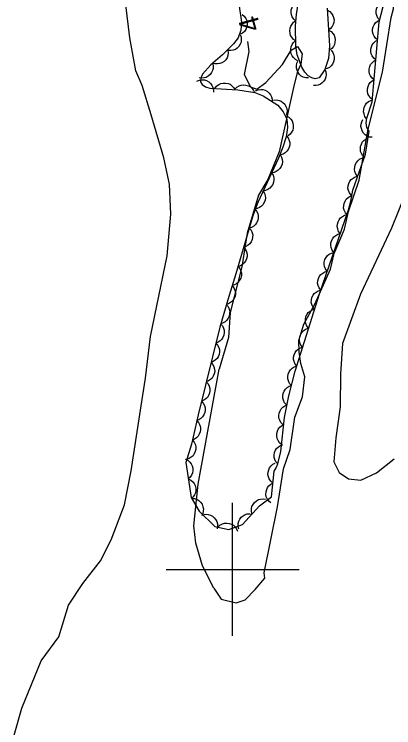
# Model space of a CAD drawing. Extents: x 282461 to 284471, y 5554090 to 5557646.
# Drawn here: x 283567.2 to 283624.2, y 5555176.2 to 5555283.4 of the extents above; entities that cross this region are included whole.
import ezdxf

# ---------------------------------------------------------------- set-up
doc = ezdxf.new("R2010")
doc.units = 0
for name, color, linetype in [('Niveau 1', 7, 'Continuous'), ('Niveau 2', 7, 'Continuous'), ('Niveau 44', 7, 'Continuous'), ('Niveau 61', 7, 'Continuous')]:
    doc.layers.add(name, color=color, linetype=linetype)

msp = doc.modelspace()

# ---------------------------------------------------------------- linework, layer by layer
at = {"layer": 'Niveau 1'}
for points in [[(283567.17, 5555175.06), (283568.29, 5555179.13), (283571.23, 5555186.24), (283573.86, 5555189.86), (283575.32, 5555194.63), (283577.49, 5555197.9), (283580.13, 5555201.3), (283581.72, 5555204.44), (283583.75, 5555209.69), (283584.74, 5555214.8), (283586.26, 5555224.56), (283586.9, 5555228.75), (283587.65, 5555235.02), (283590.18, 5555247.12), (283590.69, 5555253.39), (283590.52, 5555257.91), (283589.66, 5555261.85), (283587.73, 5555268.33), (283586.4, 5555272.72), (283585.44, 5555274.92), (283584.57, 5555279.9), (283583.93, 5555284.88)], [(283627.04, 5555259.11), (283623.87, 5555251.3), (283619.21, 5555241.39), (283616.51, 5555233.93), (283616.21, 5555229.4), (283616.15, 5555224.41), (283615.51, 5555219.76), (283615.2, 5555216.16), (283616.03, 5555214.55), (283617.44, 5555213.63), (283619.3, 5555213.42), (283621.62, 5555214.49), (283624.27, 5555216.6)]]:
    msp.add_lwpolyline(points, dxfattribs=at)
at = {"layer": 'Niveau 2'}
for points in [[(283606.77, 5555209.42), (283607.65, 5555215.09), (283608.64, 5555218), (283609.37, 5555222.86), (283610.53, 5555225.94), (283610.87, 5555228.95), (283610.26, 5555230.92), (283610.02, 5555232.7), (283609.94, 5555234.4), (283610.7, 5555236.88), (283612.34, 5555239.86), (283614.73, 5555245.14), (283615.26, 5555247.49), (283616.84, 5555251.14), (283617.43, 5555253.8), (283619.02, 5555258.49), (283620.37, 5555266.18), (283622.56, 5555274.74), (283623.83, 5555282.93), (283624.21, 5555284.24), (283624.23, 5555285.61), (283622.68, 5555293.22), (283622.96, 5555295.2), (283624.78, 5555297.84)], [(283602.26, 5555279.36), (283602.46, 5555277.86), (283601.76, 5555274.37), (283602.67, 5555272.52), (283603.65, 5555272.2), (283605, 5555273.18), (283607.48, 5555275.87), (283608.82, 5555278.05), (283609.77, 5555278.6), (283610.45, 5555277.47), (283610.24, 5555275.95), (283609.74, 5555274.84), (283609.24, 5555272.86), (283606.99, 5555262.77), (283605.31, 5555258.59), (283603.9, 5555256.27), (283602.17, 5555250.52), (283601.4, 5555245.49), (283599.65, 5555238.6), (283599.4, 5555234.85), (283597.99, 5555230.1)], [(283597.18, 5555197.15), (283595.46, 5555200.54), (283594.46, 5555203.96), (283594.15, 5555206.56), (283594.8, 5555212.82), (283597.99, 5555230.1)], [(283604.84, 5555198.66), (283604.73, 5555199.46), (283606.77, 5555209.42)], [(283597.18, 5555197.15), (283598.3, 5555195.51), (283600.52, 5555194.95), (283601.91, 5555195.43), (283603.4, 5555196.95), (283604.84, 5555198.66)]]:
    msp.add_lwpolyline(points, dxfattribs=at)
at = {"layer": 'Niveau 44'}
for points in [[(283600.96, 5555284.65), (283601.34, 5555282.23), (283601.24, 5555281.04), (283600.81, 5555279.92), (283600.11, 5555278.99), (283598.46, 5555277.32), (283596.73, 5555275.84), (283595.49, 5555274.46), (283595.21, 5555273.84), (283595.19, 5555273.27), (283595.42, 5555272.86), (283595.9, 5555272.54), (283596.58, 5555272.34), (283600.78, 5555272.1), (283603.34, 5555271.66), (283604.59, 5555271.19), (283606.8, 5555269.76), (283607.61, 5555268.77), (283608.14, 5555267.65), (283608.25, 5555266.41), (283608.03, 5555265), (283607.57, 5555263.45), (283606.89, 5555261.8), (283603.78, 5555255.16), (283603.05, 5555253.16), (283600.5, 5555244.42), (283599.26, 5555240.54), (283598.06, 5555236.39), (283594.8, 5555223.23), (283593.8, 5555218.84), (283592.96, 5555216.06), (283593.77, 5555210.82), (283594.96, 5555208.75), (283597.32, 5555206.45), (283599.42, 5555206.01), (283601.5, 5555206.72), (283604.03, 5555209.54), (283605.84, 5555210.9), (283606.25, 5555214.77), (283606.55, 5555215.25), (283606.78, 5555215.84), (283607.26, 5555217.7), (283607.78, 5555222.85), (283608.44, 5555226.09), (283609.4, 5555229.77), (283613.05, 5555241.44), (283617.43, 5555254.06), (283617.78, 5555255.34), (283618.06, 5555257), (283619.96, 5555262.42), (283620.51, 5555265.85), (283620.2, 5555266.44), (283620.09, 5555267.13), (283620.18, 5555267.82), (283621, 5555270.28), (283622.05, 5555282.3), (283623.64, 5555288.54)], [(283614.24, 5555284.38), (283614.59, 5555278.68), (283614.4, 5555276.77), (283613.87, 5555275.13), (283613, 5555273.91), (283612.43, 5555273.74), (283611.9, 5555273.88), (283611.38, 5555274.21), (283610.87, 5555274.75), (283610.4, 5555275.48), (283609.7, 5555277.36), (283609.52, 5555278.64), (283609.48, 5555281.69), (283609.62, 5555283.39), (283610.14, 5555287.05)], [(283609.48, 5555282.44), (283609.18, 5555282.72), (283608.97, 5555283.07), (283608.84, 5555283.37), (283608.79, 5555283.72), (283608.81, 5555284.09), (283608.93, 5555284.46), (283609.06, 5555284.75), (283609.3, 5555285.02), (283609.58, 5555285.25), (283609.91, 5555285.41)], [(283622.11, 5555282.55), (283621.84, 5555282.87), (283621.67, 5555283.23), (283621.57, 5555283.55), (283621.57, 5555283.9), (283621.63, 5555284.27), (283621.78, 5555284.62), (283621.94, 5555284.9), (283622.21, 5555285.14), (283622.52, 5555285.34), (283622.86, 5555285.46)], [(283614.26, 5555284.06), (283614.62, 5555283.85), (283614.89, 5555283.55), (283615.08, 5555283.28), (283615.19, 5555282.95), (283615.25, 5555282.58), (283615.21, 5555282.2), (283615.14, 5555281.88), (283614.96, 5555281.58), (283614.73, 5555281.29), (283614.44, 5555281.07)], [(283601.44, 5555283.42), (283601.76, 5555283.15), (283601.99, 5555282.82), (283602.14, 5555282.52), (283602.2, 5555282.18), (283602.2, 5555281.81), (283602.11, 5555281.44), (283601.99, 5555281.13), (283601.78, 5555280.85), (283601.5, 5555280.6), (283601.19, 5555280.43)], [(283609.51, 5555279.44), (283609.16, 5555279.67), (283608.9, 5555279.98), (283608.72, 5555280.26), (283608.63, 5555280.6), (283608.59, 5555280.96), (283608.65, 5555281.34), (283608.74, 5555281.66), (283608.93, 5555281.95), (283609.17, 5555282.23), (283609.47, 5555282.44)], [(283621.81, 5555279.57), (283621.49, 5555279.84), (283621.26, 5555280.17), (283621.11, 5555280.47), (283621.05, 5555280.81), (283621.05, 5555281.18), (283621.15, 5555281.55), (283621.26, 5555281.86), (283621.48, 5555282.14), (283621.76, 5555282.39), (283622.07, 5555282.56)], [(283601.16, 5555280.39), (283601.3, 5555279.99), (283601.31, 5555279.59), (283601.28, 5555279.26), (283601.15, 5555278.93), (283600.95, 5555278.62), (283600.67, 5555278.35), (283600.41, 5555278.16), (283600.08, 5555278.04), (283599.72, 5555277.97), (283599.36, 5555277.99)], [(283614.44, 5555281.07), (283614.8, 5555280.86), (283615.08, 5555280.56), (283615.27, 5555280.29), (283615.38, 5555279.95), (283615.43, 5555279.59), (283615.39, 5555279.21), (283615.32, 5555278.89), (283615.15, 5555278.58), (283614.91, 5555278.3), (283614.63, 5555278.08)], [(283609.83, 5555276.46), (283609.45, 5555276.64), (283609.15, 5555276.92), (283608.94, 5555277.17), (283608.81, 5555277.5), (283608.73, 5555277.86), (283608.74, 5555278.24), (283608.78, 5555278.56), (283608.93, 5555278.88), (283609.14, 5555279.19), (283609.41, 5555279.43)], [(283621.55, 5555276.58), (283621.23, 5555276.85), (283621, 5555277.18), (283620.85, 5555277.48), (283620.79, 5555277.83), (283620.79, 5555278.2), (283620.89, 5555278.57), (283621, 5555278.87), (283621.22, 5555279.15), (283621.5, 5555279.4), (283621.81, 5555279.57)], [(283599.29, 5555278.03), (283599.34, 5555277.62), (283599.27, 5555277.22), (283599.16, 5555276.9), (283598.96, 5555276.61), (283598.71, 5555276.35), (283598.38, 5555276.15), (283598.08, 5555276.02), (283597.73, 5555275.97), (283597.36, 5555275.99), (283597.01, 5555276.08)], [(283614.8, 5555278.02), (283615.06, 5555277.69), (283615.21, 5555277.31), (283615.28, 5555276.99), (283615.27, 5555276.64), (283615.18, 5555276.28), (283615.01, 5555275.94), (283614.83, 5555275.67), (283614.55, 5555275.45), (283614.23, 5555275.27), (283613.88, 5555275.17)], [(283596.98, 5555276.12), (283597.08, 5555275.71), (283597.06, 5555275.31), (283597, 5555274.98), (283596.84, 5555274.67), (283596.62, 5555274.37), (283596.32, 5555274.13), (283596.04, 5555273.96), (283595.7, 5555273.87), (283595.33, 5555273.84), (283594.97, 5555273.89)], [(283611.43, 5555273.88), (283611.01, 5555273.89), (283610.63, 5555274.01), (283610.33, 5555274.16), (283610.07, 5555274.4), (283609.84, 5555274.69), (283609.69, 5555275.04), (283609.6, 5555275.35), (283609.6, 5555275.7), (283609.67, 5555276.07), (283609.81, 5555276.4)], [(283621.29, 5555273.59), (283620.97, 5555273.86), (283620.74, 5555274.2), (283620.59, 5555274.49), (283620.53, 5555274.84), (283620.53, 5555275.21), (283620.63, 5555275.58), (283620.74, 5555275.88), (283620.96, 5555276.16), (283621.24, 5555276.41), (283621.55, 5555276.58)], [(283613.89, 5555275.16), (283614.04, 5555274.77), (283614.06, 5555274.36), (283614.04, 5555274.03), (283613.91, 5555273.7), (283613.73, 5555273.39), (283613.46, 5555273.12), (283613.2, 5555272.91), (283612.87, 5555272.78), (283612.51, 5555272.71), (283612.15, 5555272.72)], [(283594.63, 5555273.39), (283595.02, 5555273.54), (283595.42, 5555273.58), (283595.75, 5555273.57), (283596.08, 5555273.46), (283596.41, 5555273.28), (283596.69, 5555273.01), (283596.9, 5555272.77), (283597.04, 5555272.44), (283597.12, 5555272.08), (283597.13, 5555271.72)], [(283597.34, 5555272.3), (283597.6, 5555272.63), (283597.93, 5555272.87), (283598.22, 5555273.02), (283598.56, 5555273.09), (283598.93, 5555273.1), (283599.31, 5555273.02), (283599.61, 5555272.91), (283599.9, 5555272.7), (283600.15, 5555272.43), (283600.34, 5555272.13)], [(283600.34, 5555272.17), (283600.63, 5555272.48), (283600.99, 5555272.67), (283601.3, 5555272.8), (283601.65, 5555272.83), (283602.01, 5555272.8), (283602.38, 5555272.67), (283602.67, 5555272.53), (283602.93, 5555272.29), (283603.15, 5555271.99), (283603.3, 5555271.67)], [(283621.03, 5555270.61), (283620.7, 5555270.87), (283620.48, 5555271.21), (283620.33, 5555271.5), (283620.27, 5555271.85), (283620.27, 5555272.22), (283620.37, 5555272.59), (283620.48, 5555272.89), (283620.7, 5555273.17), (283620.98, 5555273.42), (283621.29, 5555273.59)], [(283603.44, 5555271.94), (283603.82, 5555272.1), (283604.22, 5555272.14), (283604.55, 5555272.13), (283604.89, 5555272.03), (283605.22, 5555271.85), (283605.5, 5555271.59), (283605.71, 5555271.35), (283605.86, 5555271.03), (283605.95, 5555270.67), (283605.95, 5555270.31)], [(283606.16, 5555270.54), (283606.58, 5555270.58), (283606.98, 5555270.5), (283607.29, 5555270.39), (283607.57, 5555270.18), (283607.83, 5555269.92), (283608.02, 5555269.58), (283608.15, 5555269.28), (283608.19, 5555268.93), (283608.16, 5555268.56), (283608.06, 5555268.22)], [(283620.15, 5555267.74), (283619.9, 5555268.08), (283619.76, 5555268.46), (283619.68, 5555268.78), (283619.71, 5555269.13), (283619.79, 5555269.49), (283619.97, 5555269.83), (283620.15, 5555270.1), (283620.43, 5555270.31), (283620.76, 5555270.49), (283621.1, 5555270.59)], [(283608.09, 5555268.17), (283608.46, 5555267.97), (283608.74, 5555267.68), (283608.94, 5555267.41), (283609.06, 5555267.08), (283609.12, 5555266.72), (283609.09, 5555266.34), (283609.03, 5555266.02), (283608.86, 5555265.71), (283608.64, 5555265.41), (283608.36, 5555265.19)], [(283620.98, 5555264.95), (283620.57, 5555264.99), (283620.19, 5555265.16), (283619.91, 5555265.33), (283619.67, 5555265.58), (283619.47, 5555265.9), (283619.36, 5555266.26), (283619.29, 5555266.58), (283619.32, 5555266.93), (283619.42, 5555267.29), (283619.59, 5555267.6)], [(283608.09, 5555265.19), (283608.35, 5555264.87), (283608.51, 5555264.49), (283608.59, 5555264.17), (283608.58, 5555263.82), (283608.51, 5555263.46), (283608.34, 5555263.11), (283608.16, 5555262.84), (283607.89, 5555262.61), (283607.58, 5555262.42), (283607.23, 5555262.31)], [(283619.87, 5555261.88), (283619.57, 5555262.17), (283619.37, 5555262.52), (283619.24, 5555262.83), (283619.21, 5555263.18), (283619.23, 5555263.54), (283619.36, 5555263.91), (283619.49, 5555264.2), (283619.73, 5555264.46), (283620.02, 5555264.69), (283620.35, 5555264.84)], [(283607.14, 5555262.34), (283607.36, 5555261.98), (283607.46, 5555261.59), (283607.49, 5555261.26), (283607.43, 5555260.91), (283607.3, 5555260.57), (283607.08, 5555260.25), (283606.87, 5555260.01), (283606.57, 5555259.82), (283606.23, 5555259.68), (283605.87, 5555259.63)], [(283618.79, 5555259.08), (283618.54, 5555259.41), (283618.4, 5555259.79), (283618.33, 5555260.12), (283618.36, 5555260.47), (283618.45, 5555260.82), (283618.64, 5555261.16), (283618.82, 5555261.43), (283619.1, 5555261.64), (283619.43, 5555261.81), (283619.78, 5555261.91)], [(283605.87, 5555259.63), (283606.09, 5555259.27), (283606.18, 5555258.87), (283606.22, 5555258.54), (283606.16, 5555258.2), (283606.03, 5555257.85), (283605.81, 5555257.54), (283605.6, 5555257.29), (283605.3, 5555257.11), (283604.95, 5555256.97), (283604.6, 5555256.91)], [(283617.8, 5555256.24), (283617.55, 5555256.58), (283617.41, 5555256.96), (283617.34, 5555257.29), (283617.37, 5555257.64), (283617.46, 5555257.99), (283617.64, 5555258.33), (283617.83, 5555258.6), (283618.11, 5555258.81), (283618.44, 5555258.98), (283618.79, 5555259.08)], [(283604.6, 5555256.91), (283604.81, 5555256.55), (283604.91, 5555256.16), (283604.95, 5555255.83), (283604.88, 5555255.48), (283604.76, 5555255.13), (283604.54, 5555254.82), (283604.33, 5555254.57), (283604.03, 5555254.39), (283603.68, 5555254.25), (283603.33, 5555254.19)], [(283617.22, 5555253.3), (283616.95, 5555253.61), (283616.79, 5555253.99), (283616.69, 5555254.3), (283616.7, 5555254.66), (283616.76, 5555255.02), (283616.92, 5555255.37), (283617.09, 5555255.65), (283617.36, 5555255.88), (283617.67, 5555256.08), (283618.01, 5555256.19)], [(283603.35, 5555254.18), (283603.61, 5555253.86), (283603.77, 5555253.48), (283603.86, 5555253.16), (283603.85, 5555252.81), (283603.78, 5555252.45), (283603.61, 5555252.1), (283603.44, 5555251.83), (283603.17, 5555251.6), (283602.85, 5555251.41), (283602.51, 5555251.3)], [(283616.19, 5555250.48), (283615.94, 5555250.81), (283615.8, 5555251.2), (283615.73, 5555251.52), (283615.76, 5555251.87), (283615.85, 5555252.23), (283616.03, 5555252.56), (283616.22, 5555252.83), (283616.5, 5555253.05), (283616.82, 5555253.22), (283617.17, 5555253.31)], [(283602.51, 5555251.3), (283602.77, 5555250.98), (283602.93, 5555250.6), (283603.02, 5555250.28), (283603.01, 5555249.93), (283602.94, 5555249.57), (283602.77, 5555249.22), (283602.6, 5555248.95), (283602.33, 5555248.72), (283602.01, 5555248.53), (283601.67, 5555248.42)], [(283615.2, 5555247.65), (283614.95, 5555247.98), (283614.82, 5555248.36), (283614.75, 5555248.68), (283614.77, 5555249.04), (283614.86, 5555249.39), (283615.05, 5555249.73), (283615.23, 5555250), (283615.51, 5555250.21), (283615.84, 5555250.39), (283616.19, 5555250.48)], [(283601.67, 5555248.42), (283601.93, 5555248.1), (283602.09, 5555247.72), (283602.18, 5555247.4), (283602.17, 5555247.05), (283602.1, 5555246.69), (283601.93, 5555246.34), (283601.76, 5555246.07), (283601.49, 5555245.84), (283601.17, 5555245.65), (283600.83, 5555245.54)], [(283614.22, 5555244.81), (283613.97, 5555245.15), (283613.83, 5555245.53), (283613.76, 5555245.85), (283613.79, 5555246.2), (283613.88, 5555246.56), (283614.06, 5555246.9), (283614.25, 5555247.16), (283614.53, 5555247.38), (283614.86, 5555247.55), (283615.2, 5555247.65)], [(283600.85, 5555245.53), (283601.11, 5555245.2), (283601.26, 5555244.82), (283601.34, 5555244.5), (283601.32, 5555244.15), (283601.24, 5555243.79), (283601.06, 5555243.45), (283600.88, 5555243.18), (283600.61, 5555242.96), (283600.29, 5555242.77), (283599.94, 5555242.67)], [(283613.24, 5555241.98), (283612.99, 5555242.31), (283612.85, 5555242.69), (283612.78, 5555243.02), (283612.8, 5555243.37), (283612.89, 5555243.73), (283613.08, 5555244.06), (283613.27, 5555244.33), (283613.55, 5555244.54), (283613.87, 5555244.72), (283614.22, 5555244.81)], [(283599.94, 5555242.67), (283600.2, 5555242.34), (283600.35, 5555241.97), (283600.43, 5555241.64), (283600.41, 5555241.29), (283600.33, 5555240.93), (283600.15, 5555240.59), (283599.97, 5555240.32), (283599.7, 5555240.1), (283599.37, 5555239.92), (283599.03, 5555239.81)], [(283612.32, 5555239.12), (283612.06, 5555239.45), (283611.91, 5555239.82), (283611.83, 5555240.14), (283611.85, 5555240.5), (283611.93, 5555240.86), (283612.1, 5555241.2), (283612.28, 5555241.47), (283612.55, 5555241.69), (283612.87, 5555241.88), (283613.22, 5555241.98)], [(283599.05, 5555239.81), (283599.32, 5555239.49), (283599.47, 5555239.11), (283599.56, 5555238.79), (283599.55, 5555238.44), (283599.48, 5555238.08), (283599.32, 5555237.74), (283599.14, 5555237.46), (283598.88, 5555237.23), (283598.56, 5555237.04), (283598.22, 5555236.93)], [(283611.43, 5555236.26), (283611.17, 5555236.58), (283611.02, 5555236.96), (283610.94, 5555237.28), (283610.95, 5555237.63), (283611.03, 5555237.99), (283611.21, 5555238.34), (283611.38, 5555238.61), (283611.66, 5555238.83), (283611.98, 5555239.02), (283612.32, 5555239.12)], [(283598.19, 5555236.93), (283598.47, 5555236.62), (283598.65, 5555236.25), (283598.75, 5555235.94), (283598.75, 5555235.59), (283598.69, 5555235.22), (283598.54, 5555234.87), (283598.38, 5555234.59), (283598.12, 5555234.35), (283597.81, 5555234.14), (283597.47, 5555234.02)], [(283610.53, 5555233.39), (283610.27, 5555233.72), (283610.12, 5555234.1), (283610.04, 5555234.42), (283610.06, 5555234.77), (283610.14, 5555235.13), (283610.31, 5555235.47), (283610.49, 5555235.75), (283610.76, 5555235.97), (283611.08, 5555236.15), (283611.43, 5555236.26)], [(283597.47, 5555234.02), (283597.75, 5555233.71), (283597.93, 5555233.34), (283598.02, 5555233.03), (283598.03, 5555232.68), (283597.97, 5555232.31), (283597.82, 5555231.96), (283597.66, 5555231.68), (283597.4, 5555231.44), (283597.09, 5555231.23), (283596.75, 5555231.11)], [(283609.64, 5555230.53), (283609.38, 5555230.86), (283609.23, 5555231.23), (283609.15, 5555231.56), (283609.16, 5555231.91), (283609.24, 5555232.27), (283609.42, 5555232.61), (283609.59, 5555232.88), (283609.87, 5555233.1), (283610.19, 5555233.29), (283610.53, 5555233.39)], [(283596.75, 5555231.11), (283597.03, 5555230.8), (283597.2, 5555230.43), (283597.3, 5555230.11), (283597.31, 5555229.76), (283597.25, 5555229.4), (283597.1, 5555229.05), (283596.94, 5555228.76), (283596.68, 5555228.52), (283596.37, 5555228.32), (283596.03, 5555228.2)], [(283608.84, 5555227.64), (283608.57, 5555227.95), (283608.4, 5555228.32), (283608.3, 5555228.64), (283608.3, 5555228.99), (283608.37, 5555229.35), (283608.52, 5555229.7), (283608.69, 5555229.99), (283608.95, 5555230.22), (283609.26, 5555230.42), (283609.6, 5555230.54)], [(283596.03, 5555228.2), (283596.31, 5555227.89), (283596.48, 5555227.52), (283596.58, 5555227.2), (283596.59, 5555226.85), (283596.53, 5555226.49), (283596.38, 5555226.13), (283596.22, 5555225.85), (283595.96, 5555225.61), (283595.65, 5555225.41), (283595.31, 5555225.28)], [(283608.09, 5555224.73), (283607.81, 5555225.05), (283607.64, 5555225.42), (283607.55, 5555225.74), (283607.55, 5555226.09), (283607.61, 5555226.45), (283607.77, 5555226.8), (283607.93, 5555227.08), (283608.19, 5555227.32), (283608.5, 5555227.52), (283608.84, 5555227.64)], [(283595.31, 5555225.28), (283595.59, 5555224.97), (283595.76, 5555224.61), (283595.86, 5555224.29), (283595.87, 5555223.94), (283595.81, 5555223.57), (283595.66, 5555223.22), (283595.49, 5555222.94), (283595.24, 5555222.7), (283594.93, 5555222.5), (283594.59, 5555222.37)], [(283607.56, 5555221.78), (283607.27, 5555222.08), (283607.08, 5555222.44), (283606.97, 5555222.75), (283606.95, 5555223.1), (283606.99, 5555223.47), (283607.13, 5555223.82), (283607.28, 5555224.11), (283607.53, 5555224.36), (283607.83, 5555224.58), (283608.16, 5555224.72)], [(283594.6, 5555222.37), (283594.89, 5555222.06), (283595.07, 5555221.7), (283595.17, 5555221.39), (283595.19, 5555221.03), (283595.14, 5555220.67), (283594.99, 5555220.31), (283594.83, 5555220.03), (283594.58, 5555219.78), (283594.27, 5555219.57), (283593.94, 5555219.44)], [(283607.37, 5555218.78), (283607.05, 5555219.04), (283606.83, 5555219.38), (283606.68, 5555219.68), (283606.63, 5555220.03), (283606.63, 5555220.4), (283606.73, 5555220.77), (283606.85, 5555221.07), (283607.08, 5555221.35), (283607.35, 5555221.59), (283607.67, 5555221.76)], [(283593.98, 5555219.43), (283594.24, 5555219.11), (283594.4, 5555218.73), (283594.48, 5555218.41), (283594.47, 5555218.06), (283594.39, 5555217.7), (283594.22, 5555217.36), (283594.05, 5555217.08), (283593.78, 5555216.86), (283593.46, 5555216.67), (283593.11, 5555216.56)], [(283606.78, 5555215.84), (283606.5, 5555216.16), (283606.34, 5555216.53), (283606.24, 5555216.84), (283606.24, 5555217.19), (283606.3, 5555217.56), (283606.45, 5555217.91), (283606.62, 5555218.19), (283606.88, 5555218.43), (283607.19, 5555218.63), (283607.53, 5555218.75)], [(283592.88, 5555216.58), (283593.26, 5555216.4), (283593.56, 5555216.13), (283593.77, 5555215.87), (283593.91, 5555215.55), (283594, 5555215.19), (283594, 5555214.81), (283593.96, 5555214.49), (283593.81, 5555214.17), (283593.6, 5555213.86), (283593.34, 5555213.61)], [(283606.06, 5555212.98), (283605.74, 5555213.25), (283605.52, 5555213.59), (283605.38, 5555213.89), (283605.32, 5555214.24), (283605.33, 5555214.61), (283605.44, 5555214.98), (283605.56, 5555215.28), (283605.78, 5555215.55), (283606.06, 5555215.8), (283606.38, 5555215.97)], [(283593.34, 5555213.61), (283593.72, 5555213.43), (283594.02, 5555213.16), (283594.23, 5555212.91), (283594.37, 5555212.59), (283594.46, 5555212.23), (283594.45, 5555211.84), (283594.41, 5555211.52), (283594.27, 5555211.2), (283594.06, 5555210.89), (283593.8, 5555210.65)], [(283605.74, 5555210), (283605.43, 5555210.27), (283605.2, 5555210.61), (283605.06, 5555210.91), (283605.01, 5555211.26), (283605.02, 5555211.63), (283605.12, 5555211.99), (283605.24, 5555212.3), (283605.46, 5555212.57), (283605.74, 5555212.81), (283606.06, 5555212.98)], [(283593.86, 5555210.67), (283594.27, 5555210.64), (283594.65, 5555210.49), (283594.94, 5555210.33), (283595.19, 5555210.08), (283595.4, 5555209.78), (283595.53, 5555209.42), (283595.61, 5555209.1), (283595.59, 5555208.75), (283595.51, 5555208.39), (283595.35, 5555208.07)], [(283602.93, 5555208.32), (283602.83, 5555208.72), (283602.85, 5555209.13), (283602.91, 5555209.45), (283603.07, 5555209.77), (283603.3, 5555210.06), (283603.6, 5555210.3), (283603.87, 5555210.48), (283604.21, 5555210.57), (283604.58, 5555210.6), (283604.94, 5555210.55)], [(283595.52, 5555208.2), (283595.93, 5555208.29), (283596.34, 5555208.25), (283596.66, 5555208.17), (283596.97, 5555208), (283597.25, 5555207.77), (283597.48, 5555207.46), (283597.64, 5555207.18), (283597.72, 5555206.83), (283597.73, 5555206.46), (283597.67, 5555206.11)], [(283600.93, 5555206.09), (283600.83, 5555206.49), (283600.85, 5555206.9), (283600.91, 5555207.22), (283601.07, 5555207.53), (283601.29, 5555207.83), (283601.59, 5555208.07), (283601.87, 5555208.24), (283602.21, 5555208.33), (283602.58, 5555208.37), (283602.93, 5555208.32)], [(283597.8, 5555206.35), (283598.1, 5555206.64), (283598.46, 5555206.83), (283598.77, 5555206.94), (283599.12, 5555206.95), (283599.49, 5555206.91), (283599.85, 5555206.77), (283600.14, 5555206.62), (283600.39, 5555206.37), (283600.6, 5555206.07), (283600.74, 5555205.73)]]:
    msp.add_lwpolyline(points, dxfattribs=at)
at = {"layer": 'Niveau 61'}
for points in [[(283600, 5555190), (283600, 5555210)], [(283590, 5555200), (283610, 5555200)]]:
    msp.add_lwpolyline(points, dxfattribs=at)

# ---------------------------------------------------------------- texts
at = {"layer": 'Niveau 2'}
msp.add_text('4', height=3, rotation=105.5928, dxfattribs=at).set_placement((283604.28, 5555281.28))

doc.saveas('drawing.dxf')
